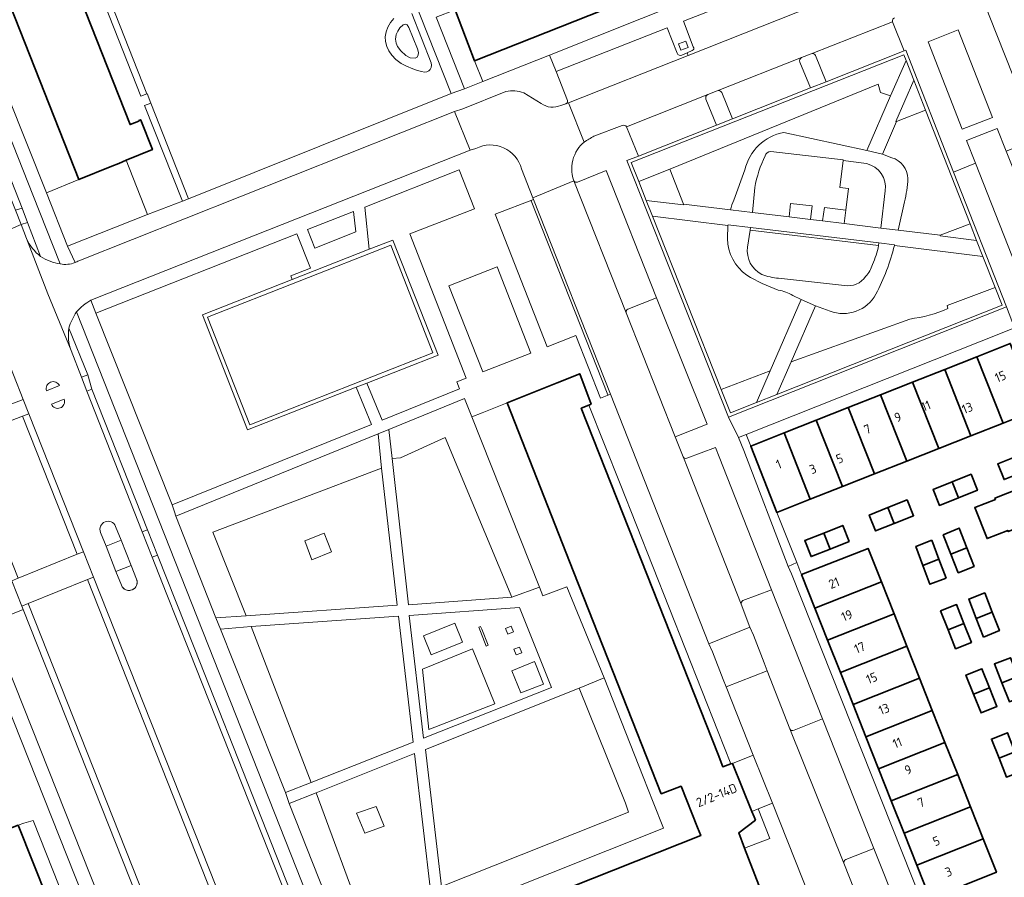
# Model space of a CAD drawing. Extents: x 150256 to 156914, y 461459 to 469481.
# Tile 280 of 656: x 154897 to 155042, y 464070 to 464196. Entities that reach past the tile are written whole.
import ezdxf
from ezdxf.enums import TextEntityAlignment as Align

# ---------------------------------------------------------------- set-up
doc = ezdxf.new("R2010")
doc.units = 0
doc.header["$LTSCALE"] = 0.75
for name, color, linetype, lineweight in [('B-RO-GR-BEPLANTING_CULTUUR_BODEMBEDEKKER-GV', 251, 'CONTINUOUS', 18), ('B-RO-GR-GROENVOORZIENING-GV', 251, 'CONTINUOUS', 18), ('B-RO-GR-HAAG-GV', 251, 'CONTINUOUS', 13), ('B-RO-IE-TERREINAFSCHEIDING_KUNSTMATIG_HEKWERK-G', 251, 'IE-TERREINAFSCHEIDING-KUNSTMATIG', 18), ('B-RO-IE-TERREINAFSCHEIDING_KUNSTMATIG_MUUR-G', 251, 'IE-TERREINAFSCHEIDING-KUNSTMATIG-DICHT', 18), ('B-RO-IE-TERREINAFSCHEIDING_KUNSTMATIG_MUUR-GV', 251, 'CONTINUOUS', 18), ('B-RO-OG-BEBOUWING-GV', 6, 'CONTINUOUS', 35), ('B-RO-OG-BEBOUWING-T18', 1, 'CONTINUOUS', 18), ('B-RO-OG-TERREIN_CULTUURSCHEIDING-GV', 251, 'CONTINUOUS', 18), ('B-RO-OG-TERREIN_ONBEGROEID-GV', 251, 'CONTINUOUS', 18), ('B-RO-VH-VERHARDING_ASFALT-GV', 251, 'CONTINUOUS', 18), ('B-RO-VH-VERHARDING_BEDRIJFSVLOERPLAAT-GV', 251, 'CONTINUOUS', 18), ('B-RO-VH-VERHARDING_BETON-GV', 251, 'CONTINUOUS', 18), ('B-RO-VH-VERHARDING_BETONSTRAATSTEEN-GV', 251, 'CONTINUOUS', 18), ('B-RO-VH-VERHARDING_HOUTSNIPPERS-GV', 251, 'CONTINUOUS', 18), ('B-RO-VH-VERHARDING_TEGEL-GV', 251, 'CONTINUOUS', 18), ('B-RO-VH-VERHARDING_TEGEL_RUBBER-GV', 251, 'CONTINUOUS', 18)]:
    doc.layers.add(name, color=color, linetype=linetype, lineweight=lineweight)
doc.styles.add('NLCS-ISO-M200-T18', font='NLCS-ISO.ttf', dxfattribs={"height": 360})
doc.linetypes.add('IE-TERREINAFSCHEIDING-KUNSTMATIG', pattern='A,4,[82,NLCS.SHX,S=0.75,R=90,X=0,Y=0],4,-2', length=10)
doc.linetypes.add('IE-TERREINAFSCHEIDING-KUNSTMATIG-DICHT', pattern='A,8,-1,[82,NLCS.SHX,S=0.75,R=90,X=0,Y=0],-1', length=10)

msp = doc.modelspace()

# ---------------------------------------------------------------- linework, layer by layer
at = {"layer": 'B-RO-GR-BEPLANTING_CULTUUR_BODEMBEDEKKER-GV'}
for points in [[(154964.019, 464190.299), (154961.205, 464197.665), (154961.146, 464197.819), (154958.359, 464196.714), (154962.539, 464186.168), (154965.251, 464187.218)], [(154951.872, 464131.609), (154953.077, 464131.7), (154959.703, 464134.693), (154969.541, 464111.119), (154973.619, 464112.596), (154963.616, 464137.739), (154962.536, 464140.453), (154951.373, 464135.862)], [(154919.903, 464123.11), (154925.854, 464108.074), (154930.287, 464108.387), (154925.394, 464120.723), (154950.305, 464130.178), (154949.774, 464135.241)], [(154926.518, 464106.406), (154936.092, 464082.318), (154939.915, 464083.799), (154931.052, 464106.789)], [(154979.465, 464097.688), (154986.291, 464080.739), (154986.736, 464079.424), (154959.154, 464068.453), (154959.529, 464064.895), (154966.614, 464067.64), (154966.85, 464067.074), (154991.925, 464077.049), (154990.393, 464080.911), (154988.917, 464084.608), (154983.167, 464099.249)], [(154957.599, 464067.007), (154947.597, 464063.475), (154940.648, 464082.248), (154936.664, 464080.698), (154945.412, 464058.574), (154957.958, 464063.607)]]:
    msp.add_lwpolyline(points, close=True, dxfattribs=at)
at = {"layer": 'B-RO-GR-GROENVOORZIENING-GV'}
for points in [[(154910.324, 464198.915), (154909.424, 464198.557), (154914.763, 464185.076), (154915.664, 464185.434)], [(154995.228, 464193.19), (154994.124, 464192.785), (154994.46, 464191.868), (154995.564, 464192.274)], [(155027.726, 464190.347), (155027.392, 464191.197), (154987.154, 464175.282), (154988.26, 464172.495), (154992.857, 464174.308), (155023.635, 464186.86), (155023.974, 464185.621), (155025.448, 464185.121)], [(154920.907, 464169.565), (154921.808, 464169.922), (154916.216, 464184.04), (154915.316, 464183.681)], [(154972.74, 464169.845), (154967.089, 464167.676), (154974.769, 464148.102), (154978.987, 464149.742), (154982.625, 464140.507), (154984.081, 464141.083)], [(155005.663, 464139.888), (155007.684, 464144.541), (155000.443, 464141.796), (155001.807, 464138.36)], [(155004.804, 464133.427), (155004.127, 464135.144), (155003.004, 464134.698), (155003.757, 464132.778), (155010.309, 464115.67), (155011.595, 464116.255), (155008.661, 464123.64)]]:
    msp.add_lwpolyline(points, close=True, dxfattribs=at)
for points in [[(155008.645, 464141.07), (155041.896, 464154.246), (155040.871, 464156.859), (155033.783, 464154.162), (155033.921, 464153.757)], [(155028.27, 464152.19), (155010.747, 464145.876), (155008.645, 464141.07)]]:
    msp.add_lwpolyline(points, dxfattribs=at)
msp.add_lwpolyline([(155033.921, 464153.757, -0.0773233), (155028.27, 464152.19)], format="xyb", dxfattribs=at)
at = {"layer": 'B-RO-GR-HAAG-GV'}
for points in [[(154915.664, 464185.434), (154910.324, 464198.915), (154909.424, 464198.557), (154914.763, 464185.076)], [(154988.26, 464172.495), (154992.857, 464174.308), (155023.635, 464186.86), (155023.974, 464185.621), (155025.448, 464185.121), (155027.726, 464190.347), (155027.392, 464191.197), (154987.154, 464175.282)], [(154920.907, 464169.565), (154921.808, 464169.922), (154916.216, 464184.04), (154915.316, 464183.681)], [(155000.443, 464141.796), (155001.807, 464138.36), (155005.663, 464139.888), (155007.684, 464144.541)], [(155008.661, 464123.64), (155004.804, 464133.427), (155004.127, 464135.144), (155003.004, 464134.698), (155003.757, 464132.778), (155010.309, 464115.67), (155011.595, 464116.255)]]:
    msp.add_lwpolyline(points, close=True, dxfattribs=at)
for points in [[(155010.747, 464145.876), (155008.645, 464141.07), (155041.896, 464154.246), (155040.871, 464156.859), (155033.783, 464154.162), (155033.921, 464153.757)], [(155028.27, 464152.19), (155010.747, 464145.876)]]:
    msp.add_lwpolyline(points, dxfattribs=at)
msp.add_lwpolyline([(155033.921, 464153.757, -0.0773233), (155028.27, 464152.19)], format="xyb", dxfattribs=at)
at = {"layer": 'B-RO-IE-TERREINAFSCHEIDING_KUNSTMATIG_HEKWERK-G'}
for points in [[(154983.691, 464140.983), (154972.386, 464169.652)], [(155011.595, 464116.255), (155012.058, 464115.091)]]:
    msp.add_lwpolyline(points, dxfattribs=at)
at = {"layer": 'B-RO-IE-TERREINAFSCHEIDING_KUNSTMATIG_MUUR-G'}
for points in [[(155008.661, 464123.64), (155011.595, 464116.255)], [(155012.058, 464115.091), (155012.307, 464114.463)]]:
    msp.add_lwpolyline(points, dxfattribs=at)
at = {"layer": 'B-RO-IE-TERREINAFSCHEIDING_KUNSTMATIG_MUUR-GV'}
msp.add_lwpolyline([(155004.772, 464165.706), (155004.724, 464165.309), (155023.664, 464163.02), (155023.712, 464163.417)], close=True, dxfattribs=at)
at = {"layer": 'B-RO-OG-BEBOUWING-GV'}
for points in [[(154886.017, 464222.338), (154905.624, 464172.759), (154910.472, 464174.742), (154911.493, 464175.16), (154912.591, 464175.609), (154916.478, 464177.2), (154914.775, 464181.52), (154914.747, 464181.59), (154914.462, 464181.463), (154914.485, 464181.405), (154913.162, 464180.881), (154896.624, 464222.751)], [(154961.205, 464197.665), (154964.019, 464190.299), (155000, 464204.576)], [(155005.974, 464068.633), (155003.892, 464074.1), (155003.026, 464076.37), (155005.492, 464078.238), (155005.295, 464078.727), (155004.977, 464079.518), (155002.124, 464086.616), (155001.878, 464086.531), (155000.677, 464086.114), (155000, 464087.937), (154979.787, 464139.02), (154980.914, 464139.492), (154981.235, 464139.626), (154979.562, 464144.12), (154976.219, 464142.783), (154968.824, 464139.824), (154978.703, 464114.776), (154991.58, 464082.127), (154994.527, 464083.239), (154996.944, 464077.139), (154997.415, 464075.951), (154965.453, 464063.268)]]:
    msp.add_lwpolyline(points, dxfattribs=at)
for points in [[(155046.987, 464138.79), (155043.114, 464148.582), (155038.177, 464146.629), (155042.053, 464136.84)], [(155042.053, 464136.84), (155038.177, 464146.629), (155033.435, 464144.753), (155037.31, 464134.965)], [(155037.31, 464134.965), (155033.435, 464144.753), (155028.693, 464142.877), (155032.567, 464133.09)], [(155027.824, 464131.215), (155032.567, 464133.09), (155028.693, 464142.877), (155023.95, 464141.001)], [(155027.824, 464131.215), (155023.95, 464141.001), (155019.208, 464139.125), (155023.081, 464129.34)], [(155023.081, 464129.34), (155019.208, 464139.125), (155014.465, 464137.249), (155018.338, 464127.465)], [(155009.723, 464135.373), (155013.595, 464125.59), (155018.338, 464127.465), (155014.465, 464137.249)], [(155013.595, 464125.59), (155009.723, 464135.373), (155004.804, 464133.427), (155008.661, 464123.64)], [(155044.002, 464131.917), (155041.273, 464130.832), (155042.208, 464128.481), (155044.933, 464129.565)], [(155034.523, 464128.149), (155035.454, 464125.796), (155038.261, 464126.92), (155037.331, 464129.273)], [(155052.62, 464124.697), (155050.662, 464129.646), (155040.847, 464125.763), (155040.924, 464125.568), (155037.875, 464124.361), (155039.685, 464119.789), (155042.734, 464120.996), (155042.807, 464120.812)], [(155034.523, 464128.149), (155031.723, 464127.028), (155032.663, 464124.679), (155035.454, 464125.796)], [(155025.056, 464124.352), (155025.982, 464122.014), (155028.838, 464123.146), (155027.888, 464125.491)], [(155025.982, 464122.014), (155025.056, 464124.352), (155022.297, 464123.242), (155023.218, 464120.918)], [(155015.573, 464120.594), (155016.505, 464118.242), (155019.331, 464119.369), (155018.394, 464121.719)], [(155034.35, 464117.464), (155036.721, 464118.403), (155035.591, 464121.324), (155033.217, 464120.331)], [(155015.573, 464120.594), (155012.784, 464119.482), (155013.721, 464117.132), (155016.505, 464118.242)], [(155012.307, 464114.463), (155014.269, 464109.515), (155024.082, 464113.4), (155022.122, 464118.346)], [(155031.514, 464119.574), (155029.175, 464118.636), (155030.224, 464115.831), (155032.572, 464116.761)], [(155036.721, 464118.403), (155034.35, 464117.464), (155035.428, 464114.736), (155037.777, 464115.676)], [(155033.63, 464113.946), (155032.572, 464116.761), (155030.224, 464115.831), (155031.262, 464113.056)], [(155016.149, 464104.775), (155025.961, 464108.658), (155024.082, 464113.4), (155014.269, 464109.515)], [(155040.458, 464108.912), (155039.338, 464111.773), (155036.982, 464110.851), (155038.106, 464107.981)], [(155033.929, 464106.328), (155036.281, 464107.259), (155035.18, 464110.046), (155032.829, 464109.112)], [(155018.03, 464100.034), (155027.84, 464103.917), (155025.961, 464108.658), (155016.149, 464104.775)], [(155039.172, 464105.257), (155041.517, 464106.207), (155040.458, 464108.912), (155038.106, 464107.981)], [(155036.281, 464107.259), (155033.929, 464106.328), (155035.038, 464103.521), (155037.391, 464104.451)], [(155029.718, 464099.176), (155027.84, 464103.917), (155018.03, 464100.034), (155019.91, 464095.293)], [(155041.877, 464098.504), (155044.229, 464099.435), (155043.137, 464102.207), (155040.783, 464101.28)], [(155037.69, 464096.846), (155040.042, 464097.777), (155038.926, 464100.586), (155036.575, 464099.652)], [(155041.877, 464098.504), (155042.979, 464095.706), (155045.331, 464096.638), (155044.229, 464099.435)], [(155021.79, 464090.552), (155031.597, 464094.434), (155029.718, 464099.176), (155019.91, 464095.293)], [(155040.042, 464097.777), (155037.69, 464096.846), (155038.8, 464094.052), (155041.151, 464094.986)], [(155023.67, 464085.812), (155033.476, 464089.693), (155031.597, 464094.434), (155021.79, 464090.552)], [(155041.454, 464087.367), (155043.807, 464088.298), (155042.688, 464091.12), (155040.337, 464090.185)], [(155033.476, 464089.693), (155023.67, 464085.812), (155025.551, 464081.071), (155035.355, 464084.952)], [(155043.807, 464088.298), (155041.454, 464087.367), (155042.559, 464084.581), (155044.911, 464085.514)], [(155035.355, 464084.952), (155025.551, 464081.071), (155027.431, 464076.33), (155037.233, 464080.211)], [(155037.233, 464080.211), (155027.431, 464076.33), (155029.311, 464071.589), (155039.112, 464075.469)], [(154896.627, 464077.477), (154882.994, 464072.071), (154889.533, 464055.645), (154903.187, 464061.059)], [(155031.273, 464066.643), (155041.062, 464070.549), (155039.112, 464075.469), (155029.311, 464071.589)]]:
    msp.add_lwpolyline(points, close=True, dxfattribs=at)
at = {"layer": 'B-RO-OG-TERREIN_CULTUURSCHEIDING-GV'}
for points in [[(154879.359, 464222.999), (154876.464, 464224.332), (154874.22, 464223.458), (154895.839, 464169.235), (154896.27, 464168.24), (154897.217, 464168.558), (154896.771, 464169.687), (154882.72, 464205.392)], [(154910.324, 464198.915), (154915.664, 464185.434), (154915.692, 464185.446), (154916.245, 464184.051), (154916.216, 464184.04), (154921.808, 464169.922), (154960.562, 464185.457), (154951.304, 464208.819)], [(154954.746, 464197.251), (154957.62, 464189.994), (154957.69, 464189.655), (154957.644, 464189.324), (154957.49, 464189.025), (154957.271, 464188.811), (154957.001, 464188.675), (154956.643, 464188.631), (154956.195, 464188.72), (154955.594, 464188.873), (154954.909, 464189.116), (154953.971, 464189.493), (154953.189, 464189.913), (154952.42, 464190.483), (154951.815, 464191.108), (154951.378, 464191.741), (154951.064, 464192.414), (154950.885, 464193.12), (154950.853, 464193.837), (154950.982, 464194.594), (154951.237, 464195.272), (154951.609, 464195.928), (154952.085, 464196.56)], [(154952.085, 464196.56), (154951.609, 464195.928), (154951.237, 464195.272), (154950.982, 464194.594), (154950.853, 464193.837), (154950.885, 464193.12), (154951.064, 464192.414), (154951.378, 464191.741), (154951.815, 464191.108), (154952.42, 464190.483), (154953.189, 464189.913), (154953.971, 464189.493), (154954.909, 464189.116), (154955.594, 464188.873), (154956.195, 464188.72), (154956.643, 464188.631), (154957.001, 464188.675), (154957.271, 464188.811), (154957.49, 464189.025), (154957.644, 464189.324), (154957.69, 464189.655), (154957.62, 464189.994), (154954.746, 464197.251)], [(155009.705, 464179.727), (155021.943, 464177.078), (155025.448, 464185.121), (155023.974, 464185.621), (155023.635, 464186.86), (154992.857, 464174.308), (154994.867, 464169.126)], [(155027.498, 464169.461), (155026.558, 464165.291), (155032.767, 464164.539), (155037.181, 464166.259), (155030.612, 464182.995), (155026.31, 464181.32)], [(155026.31, 464181.32), (155024.235, 464176.502), (155025.625, 464175.995)], [(155015.404, 464166.672), (155015.666, 464168.653), (155018.827, 464168.258), (155019.218, 464171.431), (155017.963, 464171.583), (155018.436, 464175.558), (155018.448, 464175.657), (155007.748, 464176.9)], [(155002.315, 464169.746), (155003.948, 464174.199)], [(155005.395, 464171.601), (155005.044, 464167.908), (155010.463, 464167.258), (155010.693, 464169.25), (155013.85, 464168.871), (155013.631, 464166.87), (155015.404, 464166.672)], [(154994.867, 464169.126), (155001.832, 464168.279)], [(154898.014, 464166.445), (154897.112, 464166.119), (154897.884, 464164.048)], [(154899.963, 464161.417), (154898.014, 464166.445)], [(155001.437, 464166.01), (154990.299, 464167.359), (155000.443, 464141.796), (155007.684, 464144.541), (155012.253, 464155.063), (155011.006, 464155.681)], [(155001.364, 464164.051), (155001.437, 464166.01)], [(155004.724, 464165.309), (155004.336, 464162.794)], [(155023.664, 464163.02), (155004.724, 464165.309)], [(155033.921, 464153.757), (155033.783, 464154.162), (155040.871, 464156.859), (155039.074, 464161.437), (155026.003, 464163.042)], [(155008.922, 464158.196), (155018.625, 464157.152)], [(154986.413, 464153.086), (154993.622, 464134.784), (154998.363, 464136.664), (154990.895, 464155.333)], [(154990.895, 464155.333), (154986.653, 464153.652)], [(155016.503, 464153.354), (155014.363, 464154.141), (155010.747, 464145.876), (155028.27, 464152.19)], [(154904.462, 464147.518), (154905.982, 464143.589), (154906.937, 464143.958), (154904.147, 464150.846)], [(154885.201, 464140.058), (154886.711, 464136.246), (154897.403, 464140.329), (154895.965, 464143.959)], [(155007.878, 464112.214), (155003.647, 464110.659)], [(155011.193, 464091.498), (155015.407, 464093.178), (155007.878, 464112.214)], [(155003.372, 464110.086), (155004.662, 464106.713), (155005.221, 464105.531), (155006.795, 464101.433), (155007.246, 464100.263), (155010.558, 464091.727)], [(155018.561, 464071.886), (155024.1, 464057.837), (155025.038, 464055.403), (155025.493, 464054.367), (155030.169, 464056.053), (155022.984, 464074.032)], [(155022.984, 464074.032), (155018.848, 464072.414)]]:
    msp.add_lwpolyline(points, dxfattribs=at)
for points in [[(154954.324, 464195.185), (154955.608, 464192.069), (154955.734, 464191.521), (154955.72, 464191.174), (154955.542, 464190.852), (154955.243, 464190.672), (154954.516, 464190.718), (154953.882, 464191.063), (154953.118, 464191.774), (154952.674, 464192.408), (154952.466, 464192.884), (154952.371, 464193.481), (154952.478, 464194.182), (154952.688, 464194.688), (154953.008, 464195.168), (154953.478, 464195.585), (154953.8, 464195.698), (154954.091, 464195.578)], [(154954.324, 464195.185), (154954.091, 464195.578), (154953.8, 464195.698), (154953.478, 464195.585), (154953.008, 464195.168), (154952.688, 464194.688), (154952.478, 464194.182), (154952.371, 464193.481), (154952.466, 464192.884), (154952.674, 464192.408), (154953.118, 464191.774), (154953.882, 464191.063), (154954.516, 464190.718), (154955.243, 464190.672), (154955.542, 464190.852), (154955.72, 464191.174), (154955.734, 464191.521), (154955.608, 464192.069)], [(155035.402, 464194.854), (155031.003, 464193.073), (155036.009, 464180.186), (155040.504, 464181.942)], [(155045.71, 464155.57), (155050.317, 464157.355), (155042.533, 464176.959), (155041.198, 464180.319), (155036.654, 464178.54), (155037.984, 464175.166)], [(154900.822, 464170.794), (154903.916, 464162.946), (154915.746, 464167.621), (154912.591, 464175.609), (154911.493, 464175.16), (154910.472, 464174.742), (154905.624, 464172.759)], [(154948.141, 464142.737), (154950.379, 464137.248), (154961.817, 464141.905), (154961.401, 464142.93), (154962.785, 464143.465), (154954.452, 464164.757), (154964.006, 464168.464), (154961.734, 464174.211), (154947.816, 464168.709), (154948.483, 464162.475), (154951.983, 464163.849), (154958.65, 464146.862)], [(154946.166, 464168.058), (154939.375, 464165.379), (154940.449, 464162.652), (154946.487, 464165.037)], [(154908.09, 464153.035), (154919.36, 464124.784), (154948.791, 464136.606), (154946.553, 464142.114), (154930.509, 464135.816), (154923.842, 464152.803), (154937.114, 464158.012), (154936.885, 464158.554), (154939.785, 464159.687), (154937.787, 464164.758)], [(154965.224, 464144.383), (154972.32, 464147.16), (154967.344, 464159.872), (154960.249, 464157.095)], [(154907.538, 464141.833), (154906.79, 464141.537), (154914.969, 464120.772), (154915.742, 464121.078)], [(154896.628, 464113.934), (154905.382, 464117.474), (154897.311, 464137.847), (154888.487, 464134.48)], [(154905.382, 464117.474), (154906.309, 464117.849), (154898.245, 464138.203), (154897.311, 464137.847)], [(154969.541, 464111.119), (154959.703, 464134.693), (154953.077, 464131.7), (154951.872, 464131.609), (154954.282, 464110.004)], [(154950.305, 464130.178), (154925.394, 464120.723), (154930.287, 464108.387), (154952.587, 464109.94)], [(154939.982, 464116.669), (154938.965, 464119.474), (154941.806, 464120.587), (154942.89, 464117.817)], [(154917.213, 464117.358), (154916.435, 464117.051), (154918.508, 464111.788), (154921.934, 464103.142), (154940.406, 464056.527), (154941.145, 464056.812), (154922.711, 464103.449)], [(154938.01, 464034.996), (154938.939, 464035.366), (154927.999, 464063.097), (154907.791, 464114.106), (154906.864, 464113.731), (154927.069, 464062.729)], [(154906.864, 464113.731), (154898.112, 464110.187), (154919.267, 464056.799), (154929.266, 464031.506), (154938.01, 464034.996), (154927.069, 464062.729)], [(154897.185, 464109.812), (154897.376, 464109.331), (154918.337, 464056.431), (154928.338, 464031.135), (154929.266, 464031.506), (154919.267, 464056.799), (154898.112, 464110.187)], [(154931.052, 464106.789), (154939.915, 464083.799), (154954.985, 464089.763), (154952.794, 464108.316)], [(154986.291, 464080.739), (154979.465, 464097.688), (154956.782, 464088.674), (154959.154, 464068.453), (154986.736, 464079.424)], [(154940.648, 464082.248), (154947.597, 464063.475), (154957.599, 464067.007), (154955.167, 464088.066)], [(154949.52, 464080.245), (154950.675, 464077.34), (154947.81, 464076.321), (154946.615, 464079.246)]]:
    msp.add_lwpolyline(points, close=True, dxfattribs=at)
for points in [[(155003.948, 464174.199, -0.3033222), (155009.705, 464179.727)], [(155007.748, 464176.9, 0.3034837), (155006.919, 464176.282)], [(155006.919, 464176.282, 0.0640466), (155005.395, 464171.601)], [(155025.625, 464175.995, -0.3260599), (155028.011, 464172.912)], [(155028.011, 464172.912, -0.0466981), (155027.498, 464169.461)], [(155001.832, 464168.279, -0.0618368), (155002.315, 464169.746)], [(154897.884, 464164.048, 0.122256), (154899.963, 464161.417)], [(155004.234, 464158.672, -0.2376767), (155001.364, 464164.051)], [(155004.336, 464162.794, 0.3240634), (155006.438, 464158.772)], [(155022.759, 464160.247, 0.0646129), (155023.664, 464163.02)], [(155026.003, 464163.042, -0.0628383), (155023.279, 464155.856)], [(155021.76, 464158.474, 0.1370754), (155022.759, 464160.247)], [(155008.856, 464156.466, -0.0583434), (155004.234, 464158.672)], [(155006.438, 464158.772, 0.0734282), (155008.922, 464158.196)], [(155018.625, 464157.152, 0.2991402), (155021.76, 464158.474)], [(155011.006, 464155.681, 0.0908179), (155008.856, 464156.466)], [(155023.279, 464155.856, -0.3751179), (155016.503, 464153.354)], [(154986.653, 464153.652, 0.3921409), (154986.413, 464153.086)], [(155028.27, 464152.19, 0.0773233), (155033.921, 464153.757)], [(154904.147, 464150.846, 0.1247198), (154904.462, 464147.518)], [(155003.647, 464110.659, 0.2906675), (155003.372, 464110.086)], [(155010.558, 464091.727, 0.3983049), (155011.193, 464091.498)], [(155018.848, 464072.414, 0.347011), (155018.561, 464071.886)]]:
    msp.add_lwpolyline(points, format="xyb", dxfattribs=at)
at = {"layer": 'B-RO-OG-TERREIN_ONBEGROEID-GV'}
for points in [[(154956.323, 464100.513), (154957.253, 464091.589), (154967.014, 464095.401), (154963.733, 464103.496)], [(154970.841, 464097.041), (154974.209, 464098.295), (154973.022, 464101.292), (154972.87, 464101.659), (154972.856, 464101.64), (154969.534, 464100.287)]]:
    msp.add_lwpolyline(points, close=True, dxfattribs=at)
at = {"layer": 'B-RO-VH-VERHARDING_ASFALT-GV'}
for points in [[(154888.589, 464162.47), (154891.899, 464163.96), (154893.737, 464164.716), (154897.112, 464166.119), (154896.27, 464168.24), (154895.839, 464169.235), (154874.22, 464223.458), (154873.248, 464226.388), (154873.03, 464227.209), (154864.135, 464223.779), (154864.262, 464223.472), (154864.306, 464223.367), (154865.648, 464220.178), (154871.242, 464206.885)], [(154907.892, 464155.178), (154963.358, 464177.106), (154961.065, 464182.796), (154905.589, 464160.79)], [(155025.625, 464175.995), (155024.235, 464176.502), (155021.943, 464177.078), (155009.705, 464179.727)], [(155007.748, 464176.9), (155018.448, 464175.657), (155018.436, 464175.558), (155021.898, 464175.137)], [(155003.948, 464174.199), (155002.315, 464169.746)], [(155001.832, 464168.279), (155005.044, 464167.908), (155005.395, 464171.601)], [(155024.651, 464171.089), (155023.992, 464165.614), (155026.558, 464165.291), (155027.498, 464169.461)], [(154948.826, 464035.281), (154947.523, 464038.568), (154940.831, 464055.457), (154940.406, 464056.527), (154921.934, 464103.142), (154918.508, 464111.788), (154916.435, 464117.051), (154914.969, 464120.772), (154906.79, 464141.537), (154905.982, 464143.589), (154904.462, 464147.518), (154901.017, 464155.902), (154897.884, 464164.048), (154897.112, 464166.119), (154893.737, 464164.716)], [(155004.336, 464162.794), (155004.724, 464165.309), (155004.772, 464165.706), (155001.449, 464166.109), (155001.437, 464166.01), (155001.364, 464164.051)], [(154897.884, 464164.048), (154901.017, 464155.902), (154904.462, 464147.518)], [(155026.003, 464163.042), (155026.016, 464163.141), (155023.712, 464163.417), (155023.664, 464163.02)], [(154889.397, 464160.621), (154895.965, 464143.959), (154897.403, 464140.329), (154898.245, 464138.203), (154906.309, 464117.849), (154907.791, 464114.106), (154927.999, 464063.097), (154938.939, 464035.366), (154940.424, 464031.601), (154943.764, 464023.136), (154943.793, 464023.06), (154950.497, 464006.217), (154950.562, 464006.055), (154967.596, 463963.446)], [(155018.625, 464157.152), (155008.922, 464158.196)], [(155011.006, 464155.681), (155012.253, 464155.063)], [(155012.253, 464155.063), (155014.363, 464154.141), (155016.503, 464153.354)], [(154902.758, 464142.356), (154900.816, 464141.611)], [(154889.985, 464113.376), (154892.448, 464107.375), (154897.376, 464109.331), (154897.185, 464109.812), (154895.701, 464113.559), (154887.552, 464134.123), (154886.711, 464136.246), (154885.201, 464140.058)], [(154901.558, 464139.619), (154903.453, 464140.338)], [(154911.036, 464121.588), (154911.844, 464119.541)], [(154911.898, 464112.893), (154911.088, 464114.938), (154909.615, 464118.658), (154908.806, 464120.704)], [(154911.844, 464119.541), (154913.316, 464115.822), (154914.13, 464113.777)], [(154933.204, 464018.827), (154932.563, 464020.448), (154929.822, 464027.38), (154928.338, 464031.135), (154918.337, 464056.431), (154897.376, 464109.331), (154892.448, 464107.375), (154931.781, 464008.449), (154935.141, 464000), (154940.89, 463985.206), (154948.693, 463964.897), (154951.615, 463957.33)]]:
    msp.add_lwpolyline(points, dxfattribs=at)
for points in [[(155009.705, 464179.727, 0.3033222), (155003.948, 464174.199)], [(155006.919, 464176.282, -0.3034837), (155007.748, 464176.9)], [(155005.395, 464171.601, -0.0640466), (155006.919, 464176.282)], [(155021.898, 464175.137, -0.3886122), (155024.651, 464171.089)], [(155028.011, 464172.912, 0.3260599), (155025.625, 464175.995)], [(155027.498, 464169.461, 0.0466981), (155028.011, 464172.912)], [(155002.315, 464169.746, 0.0618368), (155001.832, 464168.279)], [(154899.963, 464161.417, -0.122256), (154897.884, 464164.048)], [(155001.364, 464164.051, 0.2376767), (155004.234, 464158.672)], [(155006.438, 464158.772, -0.3240634), (155004.336, 464162.794)], [(155023.664, 464163.02, -0.0646129), (155022.759, 464160.247)], [(155023.279, 464155.856, 0.0628383), (155026.003, 464163.042)], [(154902.855, 464160.329, -0.1009849), (154899.963, 464161.417)], [(154905.041, 464160.524, -0.1459102), (154902.855, 464160.329)], [(154905.589, 464160.79, -0.0396594), (154905.041, 464160.524)], [(155022.759, 464160.247, -0.1370754), (155021.76, 464158.474)], [(155004.234, 464158.672, 0.0583434), (155008.856, 464156.466)], [(155008.922, 464158.196, -0.0734282), (155006.438, 464158.772)], [(155021.76, 464158.474, -0.2991402), (155018.625, 464157.152)], [(155008.856, 464156.466, -0.0908179), (155011.006, 464155.681)], [(154905.267, 464153.232, -0.1008849), (154907.398, 464154.947)], [(154907.398, 464154.947, -0.0180567), (154907.892, 464155.178)], [(155016.503, 464153.354, 0.3751179), (155023.279, 464155.856)], [(154904.147, 464150.846, -0.0930092), (154905.267, 464153.232)], [(154904.462, 464147.518, -0.1247198), (154904.147, 464150.846)], [(154900.816, 464141.611, -0.9275825), (154902.758, 464142.356)], [(154903.453, 464140.338, -0.967199), (154901.558, 464139.619)], [(154908.806, 464120.704, -1), (154911.036, 464121.588)], [(154914.13, 464113.777, -1), (154911.898, 464112.893)]]:
    msp.add_lwpolyline(points, format="xyb", dxfattribs=at)
at = {"layer": 'B-RO-VH-VERHARDING_BEDRIJFSVLOERPLAAT-GV'}
for points in [[(155042.544, 464153.964), (155034.726, 464173.882), (155027.674, 464191.847), (155027.469, 464191.765), (155015.938, 464187.205), (155013.612, 464186.285), (155002.087, 464181.726), (154999.758, 464180.805), (154988.222, 464176.242), (154986.505, 464175.563), (155001.526, 464137.711)], [(155037.181, 464166.259), (155038.15, 464163.79), (155039.074, 464161.437), (155040.871, 464156.859), (155041.896, 464154.246), (155008.645, 464141.07), (155005.663, 464139.888), (155001.807, 464138.36), (155000.443, 464141.796), (154990.299, 464167.359), (154989.373, 464169.692), (154988.26, 464172.495), (154987.154, 464175.282), (155027.392, 464191.197), (155027.726, 464190.347), (155028.872, 464187.427), (155030.612, 464182.995)]]:
    msp.add_lwpolyline(points, close=True, dxfattribs=at)
at = {"layer": 'B-RO-VH-VERHARDING_BETON-GV'}
for points in [[(154902.758, 464142.356, 0.9275825), (154900.816, 464141.611)], [(154901.558, 464139.619, 0.967199), (154903.453, 464140.338)]]:
    msp.add_lwpolyline(points, format="xyb", dxfattribs=at)
for points in [[(154900.816, 464141.611), (154902.758, 464142.356)], [(154903.453, 464140.338), (154901.558, 464139.619)]]:
    msp.add_lwpolyline(points, dxfattribs=at)
at = {"layer": 'B-RO-VH-VERHARDING_BETONSTRAATSTEEN-GV'}
for points in [[(155034.325, 464211.865), (155040.013, 464196.971), (155044.739, 464185.076), (155046.624, 464180.331), (155046.879, 464180.42), (155047.842, 464180.747), (155059.929, 464185.495), (155085.342, 464195.563)], [(155032.454, 464205.727), (155031.961, 464205.488), (155014.305, 464198.505), (154995.563, 464191.093)], [(155012.747, 464198.957), (155011.331, 464202.604), (154994.877, 464196.162), (154996.318, 464192.345)], [(154995.563, 464191.093), (155014.305, 464198.505), (155014.135, 464198.952), (155013.369, 464198.66)], [(154986.475, 464180.536), (154998.443, 464185.298), (154999.856, 464185.863), (155012.314, 464190.777), (155013.719, 464191.345), (155025.72, 464196.065)], [(155025.72, 464196.065), (155013.719, 464191.345)], [(155014.367, 464191.08), (155015.938, 464187.205), (155027.469, 464191.765), (155025.72, 464196.065)], [(154993.943, 464191.416), (154992.476, 464195.177), (154976.08, 464188.714), (154977.738, 464184.455)], [(154977.88, 464184.099), (154995.563, 464191.093), (154995.391, 464191.465), (154994.632, 464191.116)], [(154995.563, 464191.093), (154977.88, 464184.099), (154980.206, 464178.268)], [(154996.151, 464191.815), (154995.391, 464191.465), (154995.563, 464191.093)], [(155012.314, 464190.777), (154999.856, 464185.863)], [(155000.517, 464185.601), (155002.087, 464181.726), (155013.612, 464186.285), (155012.05, 464190.11)], [(154968.651, 464185.761), (154962.284, 464183.213), (154961.065, 464182.796), (154963.358, 464177.106), (154964.238, 464177.348)], [(154973.862, 464183.989), (154971.287, 464185.56)], [(154998.443, 464185.298), (154986.475, 464180.536), (154988.222, 464176.242)], [(154977.501, 464183.949), (154976.756, 464183.722)], [(154977.623, 464184.014), (154977.88, 464184.099)], [(154980.206, 464178.268), (154977.88, 464184.099), (154977.623, 464184.014)], [(154988.222, 464176.242), (154999.758, 464180.805), (154998.181, 464184.642)], [(154981.659, 464179.154), (154985.839, 464180.743)], [(154970.948, 464174.343), (154972.644, 464170.088), (154978.69, 464172.583)], [(154986.653, 464153.652), (154990.895, 464155.333), (154983.461, 464174.128), (154979.238, 464172.407)], [(154978.69, 464172.583), (154986.413, 464153.086)], [(155003.647, 464110.659), (155007.878, 464112.214), (155000.129, 464131.87), (154999.62, 464133.218), (154995.371, 464131.633)], [(154994.813, 464131.854), (154994.965, 464131.481), (154995.306, 464130.644), (155003.372, 464110.086)], [(154908.806, 464120.704), (154909.615, 464118.658), (154911.844, 464119.541), (154911.036, 464121.588)], [(154914.13, 464113.777), (154913.316, 464115.822), (154911.088, 464114.938), (154911.898, 464112.893)], [(154931.781, 464008.449), (154892.448, 464107.375), (154891.499, 464105.325)], [(154891.45, 464104.175), (154929.772, 464007.653), (154932.814, 464000), (154933.94, 463997.124), (154946.878, 463964.079), (154947.428, 463962.705), (154948.849, 463959.084)], [(155018.848, 464072.414), (155022.984, 464074.032), (155015.407, 464093.178), (155011.193, 464091.498)], [(155010.558, 464091.727), (155018.561, 464071.886)]]:
    msp.add_lwpolyline(points, dxfattribs=at)
for points in [[(155025.72, 464196.065, -0.3642325), (155026.039, 464196.655)], [(154996.318, 464192.345, -0.5606031), (154996.151, 464191.815)], [(154994.632, 464191.116, -0.421288), (154993.943, 464191.416)], [(155013.719, 464191.345, -0.3970919), (155014.367, 464191.08)], [(155012.05, 464190.11, -0.3872601), (155012.314, 464190.777)], [(154971.287, 464185.56, 0.1619718), (154968.651, 464185.761)], [(154998.181, 464184.642, -0.3874867), (154998.443, 464185.298)], [(154999.856, 464185.863, -0.378167), (155000.517, 464185.601)], [(154976.756, 464183.722, -0.272608), (154973.862, 464183.989)], [(154977.623, 464184.014, -0.090638), (154977.501, 464183.949)], [(154977.738, 464184.455, -0.333703), (154977.623, 464184.014)], [(154985.839, 464180.743, -0.394796), (154986.475, 464180.536)], [(154964.238, 464177.348, -0.4817146), (154970.948, 464174.343)], [(154979.226, 464177.209, -0.0750571), (154980.206, 464178.268)], [(154980.206, 464178.268, -0.0361832), (154981.659, 464179.154)], [(154978.405, 464173.878, -0.1684687), (154979.226, 464177.209)], [(154978.69, 464172.583, -0.0810636), (154978.405, 464173.878)], [(154979.238, 464172.407, -0.4054822), (154978.69, 464172.583)], [(154986.413, 464153.086, -0.3921409), (154986.653, 464153.652)], [(154995.371, 464131.633, -0.3920217), (154994.813, 464131.854)], [(154911.036, 464121.588, 1), (154908.806, 464120.704)], [(154911.898, 464112.893, 1), (154914.13, 464113.777)], [(155003.372, 464110.086, -0.2906675), (155003.647, 464110.659)], [(155011.193, 464091.498, -0.3983049), (155010.558, 464091.727)], [(155018.561, 464071.886, -0.347011), (155018.848, 464072.414)]]:
    msp.add_lwpolyline(points, format="xyb", dxfattribs=at)
for points in [[(155028.872, 464187.427), (155026.218, 464181.36), (155026.31, 464181.32), (155030.612, 464182.995)], [(154988.26, 464172.495), (154989.373, 464169.692), (154994.855, 464169.027), (154994.867, 464169.126), (154992.857, 464174.308)], [(154998.637, 464104.259), (155004.662, 464106.713), (155003.372, 464110.086), (154995.306, 464130.644), (154994.965, 464131.481), (154994.813, 464131.854), (154993.622, 464134.784), (154986.413, 464153.086), (154978.69, 464172.583), (154972.644, 464170.088), (154972.74, 464169.845), (154984.081, 464141.083)], [(155010.463, 464167.258), (155013.631, 464166.87), (155013.85, 464168.871), (155010.693, 464169.25)], [(155018.827, 464168.258), (155015.666, 464168.653), (155015.404, 464166.672), (155018.579, 464166.282)], [(155038.15, 464163.79), (155037.181, 464166.259), (155032.767, 464164.539), (155032.755, 464164.44)], [(154948.483, 464162.475), (154937.114, 464158.012), (154923.842, 464152.803), (154930.509, 464135.816), (154946.553, 464142.114), (154948.141, 464142.737), (154958.65, 464146.862), (154951.983, 464163.849)], [(154924.619, 464152.464), (154951.644, 464163.071), (154957.872, 464147.202), (154930.848, 464136.594)], [(155004.662, 464106.713), (154998.637, 464104.259), (154999.134, 464103.066), (155000.706, 464098.975), (155001.179, 464097.888), (155007.246, 464100.263), (155006.795, 464101.433), (155005.221, 464105.531)], [(155018.561, 464071.886), (155010.558, 464091.727), (155007.246, 464100.263), (155001.179, 464097.888), (155005.173, 464087.826), (155007.994, 464080.72), (155013.555, 464066.711), (155014.336, 464064.785), (155015.797, 464061.181), (155018.778, 464053.575), (155018.978, 464053.036), (155025.038, 464055.403), (155024.1, 464057.837)], [(155005.906, 464079.891), (155007.994, 464080.72), (155005.173, 464087.826), (155002.124, 464086.616), (155004.977, 464079.518)], [(155003.892, 464074.1), (155005.974, 464068.633), (155007.599, 464064.368), (155008.348, 464062.401), (155010.611, 464063.275), (155014.336, 464064.785), (155013.555, 464066.711), (155007.994, 464080.72), (155005.906, 464079.891), (155007.612, 464075.517)]]:
    msp.add_lwpolyline(points, close=True, dxfattribs=at)
at = {"layer": 'B-RO-VH-VERHARDING_HOUTSNIPPERS-GV'}
for points in [[(155021.898, 464175.137), (155018.436, 464175.558), (155017.963, 464171.583), (155019.218, 464171.431), (155018.827, 464168.258), (155018.579, 464166.282)], [(155018.579, 464166.282), (155023.992, 464165.614), (155024.651, 464171.089)]]:
    msp.add_lwpolyline(points, dxfattribs=at)
msp.add_lwpolyline([(155024.651, 464171.089, 0.3886122), (155021.898, 464175.137)], format="xyb", dxfattribs=at)
at = {"layer": 'B-RO-VH-VERHARDING_TEGEL-GV'}
for points in [[(154896.624, 464222.751), (154913.162, 464180.881), (154914.485, 464181.405), (154914.462, 464181.463), (154914.747, 464181.59), (154914.775, 464181.52), (154916.478, 464177.2), (154912.591, 464175.609), (154915.746, 464167.621), (154920.907, 464169.565), (154915.316, 464183.681), (154916.216, 464184.04), (154916.245, 464184.051), (154915.692, 464185.446), (154915.664, 464185.434), (154914.763, 464185.076), (154909.424, 464198.557)], [(155031.855, 464217.099), (155027.562, 464215.41), (155028.7, 464212.4), (155022.891, 464210.208), (154975.109, 464191.149), (154976.08, 464188.714), (154992.476, 464195.177), (154993.943, 464191.416)], [(154951.304, 464208.819), (154960.562, 464185.457), (154962.539, 464186.168), (154958.359, 464196.714)], [(154903.916, 464162.946), (154900.822, 464170.794), (154886.576, 464206.522)], [(154882.72, 464205.392), (154896.771, 464169.687), (154897.217, 464168.558), (154898.014, 464166.445), (154899.963, 464161.417)], [(154885.026, 464205.339), (154898.809, 464170.511), (154902.855, 464160.329)], [(154902.855, 464160.329), (154898.809, 464170.511), (154885.026, 464205.339)], [(154996.318, 464192.345), (154994.877, 464196.162), (155011.331, 464202.604), (155012.747, 464198.957)], [(155047.184, 464178.759), (155046.624, 464180.331), (155044.739, 464185.076), (155040.013, 464196.971)], [(155025.72, 464196.065), (155027.469, 464191.765), (155027.674, 464191.847), (155034.726, 464173.882), (155037.984, 464175.166), (155036.654, 464178.54), (155041.198, 464180.319), (155042.533, 464176.959), (155045.824, 464178.256), (155047.184, 464178.759)], [(154977.738, 464184.455), (154976.08, 464188.714), (154975.109, 464191.149), (154965.251, 464187.218), (154962.539, 464186.168), (154960.562, 464185.457), (154921.808, 464169.922), (154920.907, 464169.565), (154915.746, 464167.621), (154903.916, 464162.946), (154905.041, 464160.524)], [(154994.632, 464191.116), (154995.391, 464191.465), (154996.151, 464191.815)], [(155013.719, 464191.345), (155012.314, 464190.777)], [(155013.612, 464186.285), (155015.938, 464187.205), (155014.367, 464191.08)], [(155012.05, 464190.11), (155013.612, 464186.285)], [(154961.065, 464182.796), (154962.284, 464183.213), (154968.651, 464185.761)], [(154971.287, 464185.56), (154973.862, 464183.989)], [(154998.181, 464184.642), (154999.758, 464180.805), (155002.087, 464181.726), (155000.517, 464185.601)], [(154999.856, 464185.863), (154998.443, 464185.298)], [(154976.756, 464183.722), (154977.501, 464183.949)], [(154905.589, 464160.79), (154961.065, 464182.796)], [(154985.839, 464180.743), (154981.659, 464179.154)], [(155031.553, 464053.088), (155034.804, 464054.271), (155033.637, 464057.165), (155030.064, 464066.163), (155010.834, 464114.591), (155010.309, 464115.67), (155003.757, 464132.778), (155003.004, 464134.698), (155001.526, 464137.711), (154986.505, 464175.563), (154988.222, 464176.242), (154986.475, 464180.536)], [(154964.238, 464177.348), (154963.358, 464177.106), (154907.892, 464155.178)], [(155045.71, 464155.57), (155037.984, 464175.166), (155034.726, 464173.882), (155042.544, 464153.964)], [(154907.398, 464154.947), (154908.09, 464153.035), (154937.787, 464164.758), (154939.785, 464159.687), (154936.885, 464158.554), (154937.114, 464158.012), (154948.483, 464162.475), (154947.816, 464168.709), (154961.734, 464174.211), (154964.006, 464168.464), (154954.452, 464164.757), (154962.785, 464143.465), (154961.401, 464142.93), (154961.817, 464141.905), (154950.379, 464137.248), (154948.141, 464142.737), (154946.553, 464142.114), (154948.791, 464136.606), (154919.36, 464124.784), (154919.704, 464123.724), (154919.903, 464123.11), (154949.774, 464135.241), (154951.373, 464135.862), (154962.536, 464140.453), (154963.616, 464137.739), (154965.151, 464138.354), (154968.824, 464139.824), (154976.219, 464142.783), (154979.562, 464144.12), (154981.235, 464139.626), (154980.914, 464139.492)], [(154980.914, 464139.492), (154985.51, 464127.88), (155000, 464091.273), (155001.878, 464086.531), (155002.124, 464086.616), (155005.173, 464087.826), (155001.179, 464097.888), (155000.706, 464098.975), (154999.134, 464103.066), (154998.637, 464104.259), (154984.081, 464141.083), (154982.625, 464140.507), (154978.987, 464149.742), (154974.769, 464148.102), (154967.089, 464167.676), (154972.74, 464169.845), (154972.644, 464170.088), (154970.948, 464174.343)], [(154979.238, 464172.407), (154983.461, 464174.128), (154990.895, 464155.333), (154998.363, 464136.664), (154993.622, 464134.784), (154994.813, 464131.854)], [(154905.041, 464160.524), (154903.916, 464162.946)], [(154936.092, 464082.318), (154926.518, 464106.406), (154925.854, 464108.074), (154919.903, 464123.11), (154919.704, 464123.724), (154919.36, 464124.784), (154908.09, 464153.035), (154907.398, 464154.947)], [(154905.267, 464153.232), (154945.821, 464050.663), (154957.03, 464022.599)], [(154956.94, 464022.608), (154957.03, 464022.599), (154945.821, 464050.663), (154905.267, 464153.232)], [(154904.147, 464150.846), (154906.937, 464143.958), (154907.538, 464141.833), (154915.742, 464121.078), (154917.213, 464117.358), (154922.711, 464103.449), (154941.145, 464056.812), (154940.406, 464056.527), (154940.831, 464055.457), (154941.596, 464055.712), (154948.272, 464038.925), (154949.613, 464035.553), (154954.321, 464023.715)], [(154959.154, 464068.453), (154956.782, 464088.674), (154979.465, 464097.688), (154983.167, 464099.249), (154977.655, 464112.689), (154974.082, 464111.356), (154973.619, 464112.596), (154969.541, 464111.119), (154954.282, 464110.004), (154951.872, 464131.609), (154951.373, 464135.862), (154949.774, 464135.241), (154950.305, 464130.178), (154952.587, 464109.94), (154930.287, 464108.387), (154925.854, 464108.074), (154926.518, 464106.406), (154931.052, 464106.789), (154952.794, 464108.316), (154954.985, 464089.763), (154939.915, 464083.799), (154936.092, 464082.318), (154936.664, 464080.698), (154940.648, 464082.248), (154955.167, 464088.066), (154957.599, 464067.007)], [(154995.371, 464131.633), (154999.62, 464133.218), (155000.129, 464131.87), (155007.878, 464112.214)], [(155007.878, 464112.214), (155015.407, 464093.178), (155022.984, 464074.032), (155030.169, 464056.053), (155025.493, 464054.367)], [(154896.627, 464077.477), (154897.475, 464077.78), (154898.861, 464078.187), (154927.194, 464006.631), (154929.821, 464000), (154931.265, 463996.12), (154933.94, 463997.124), (154932.814, 464000), (154929.772, 464007.653), (154891.45, 464104.175)], [(154959.848, 464022.93), (154958.73, 464025.233), (154953.263, 464038.976), (154952.58, 464040.48), (154946.019, 464057.032), (154945.945, 464057.365), (154945.412, 464058.574), (154936.664, 464080.698), (154936.092, 464082.318)]]:
    msp.add_lwpolyline(points, dxfattribs=at)
for points in [[(155026.039, 464196.655, 0.3642325), (155025.72, 464196.065)], [(154996.151, 464191.815, 0.5606031), (154996.318, 464192.345)], [(154993.943, 464191.416, 0.421288), (154994.632, 464191.116)], [(155014.367, 464191.08, 0.3970919), (155013.719, 464191.345)], [(155012.314, 464190.777, 0.3872601), (155012.05, 464190.11)], [(154968.651, 464185.761, -0.1619718), (154971.287, 464185.56)], [(154998.443, 464185.298, 0.3874867), (154998.181, 464184.642)], [(155000.517, 464185.601, 0.378167), (154999.856, 464185.863)], [(154973.862, 464183.989, 0.272608), (154976.756, 464183.722)], [(154977.501, 464183.949, 0.090638), (154977.623, 464184.014)], [(154977.623, 464184.014, 0.333703), (154977.738, 464184.455)], [(154986.475, 464180.536, 0.394796), (154985.839, 464180.743)], [(154970.948, 464174.343, 0.4817146), (154964.238, 464177.348)], [(154980.206, 464178.268, 0.0750571), (154979.226, 464177.209)], [(154981.659, 464179.154, 0.0361832), (154980.206, 464178.268)], [(154979.226, 464177.209, 0.1684687), (154978.405, 464173.878)], [(154978.405, 464173.878, 0.0810636), (154978.69, 464172.583)], [(154978.69, 464172.583, 0.4054822), (154979.238, 464172.407)], [(154899.963, 464161.417, 0.1009849), (154902.855, 464160.329)], [(154902.855, 464160.329, 0.1459102), (154905.041, 464160.524)], [(154905.041, 464160.524, 0.0396594), (154905.589, 464160.79)], [(154907.398, 464154.947, 0.1008849), (154905.267, 464153.232)], [(154907.892, 464155.178, 0.0180567), (154907.398, 464154.947)], [(154905.267, 464153.232, 0.0930092), (154904.147, 464150.846)], [(154994.813, 464131.854, 0.3920217), (154995.371, 464131.633)]]:
    msp.add_lwpolyline(points, format="xyb", dxfattribs=at)
for points in [[(155035.402, 464194.854), (155040.504, 464181.942), (155036.009, 464180.186), (155031.003, 464193.073)], [(154995.228, 464193.19), (154995.564, 464192.274), (154994.46, 464191.868), (154994.124, 464192.785)], [(155024.235, 464176.502), (155026.31, 464181.32), (155026.218, 464181.36), (155028.872, 464187.427), (155027.726, 464190.347), (155025.448, 464185.121), (155021.943, 464177.078)], [(155001.832, 464168.279), (154994.867, 464169.126), (154994.855, 464169.027), (154989.373, 464169.692), (154990.299, 464167.359), (155001.437, 464166.01), (155001.449, 464166.109), (155004.772, 464165.706), (155023.712, 464163.417), (155026.016, 464163.141), (155026.003, 464163.042), (155039.074, 464161.437), (155038.15, 464163.79), (155032.755, 464164.44), (155032.767, 464164.539), (155026.558, 464165.291), (155023.992, 464165.614), (155018.579, 464166.282), (155015.404, 464166.672), (155013.631, 464166.87), (155010.463, 464167.258), (155005.044, 464167.908)], [(154896.27, 464168.24), (154897.112, 464166.119), (154898.014, 464166.445), (154897.217, 464168.558)], [(154946.166, 464168.058), (154946.487, 464165.037), (154940.449, 464162.652), (154939.375, 464165.379)], [(154965.224, 464144.383), (154960.249, 464157.095), (154967.344, 464159.872), (154972.32, 464147.16)], [(155014.363, 464154.141), (155012.253, 464155.063), (155007.684, 464144.541), (155005.663, 464139.888), (155008.645, 464141.07), (155010.747, 464145.876)], [(155004.127, 464135.144), (155042.42, 464150.338), (155043.748, 464150.865), (155042.544, 464153.964), (155001.526, 464137.711), (155003.004, 464134.698)], [(154906.79, 464141.537), (154907.538, 464141.833), (154906.937, 464143.958), (154905.982, 464143.589)], [(154897.311, 464137.847), (154898.245, 464138.203), (154897.403, 464140.329), (154886.711, 464136.246), (154887.552, 464134.123), (154888.487, 464134.48)], [(154917.213, 464117.358), (154915.742, 464121.078), (154914.969, 464120.772), (154916.435, 464117.051)], [(154939.982, 464116.669), (154942.89, 464117.817), (154941.806, 464120.587), (154938.965, 464119.474)], [(154913.316, 464115.822), (154911.844, 464119.541), (154909.615, 464118.658), (154911.088, 464114.938)], [(154905.382, 464117.474), (154896.628, 464113.934), (154895.701, 464113.559), (154897.185, 464109.812), (154898.112, 464110.187), (154906.864, 464113.731), (154907.791, 464114.106), (154906.309, 464117.849)], [(154956.512, 464090.314), (154975.367, 464097.791), (154970.668, 464109.598), (154954.397, 464108.455)], [(154956.512, 464090.314), (154954.397, 464108.455), (154970.668, 464109.598), (154975.367, 464097.791)], [(154961.138, 464107.291), (154962.262, 464104.482), (154957.62, 464102.624), (154956.496, 464105.433)], [(154961.138, 464107.291), (154956.496, 464105.433), (154957.62, 464102.624), (154962.262, 464104.482)], [(154965.76, 464103.92), (154964.64, 464106.71), (154964.91, 464106.83), (154965.09, 464106.4), (154966.03, 464104.04)], [(154965.76, 464103.92), (154966.03, 464104.04), (154965.09, 464106.4), (154964.91, 464106.83), (154964.64, 464106.71)], [(154968.61, 464106.5), (154968.95, 464105.67), (154969.78, 464106.02), (154969.44, 464106.84)], [(154968.61, 464106.5), (154969.44, 464106.84), (154969.78, 464106.02), (154968.95, 464105.67)], [(154970.67, 464103.78), (154969.84, 464103.45), (154970.17, 464102.61), (154971, 464102.94)], [(154970.67, 464103.78), (154971, 464102.94), (154970.17, 464102.61), (154969.84, 464103.45)], [(154956.323, 464100.513), (154963.733, 464103.496), (154967.014, 464095.401), (154957.253, 464091.589)], [(154970.841, 464097.041), (154969.534, 464100.287), (154972.856, 464101.64), (154972.87, 464101.659), (154973.022, 464101.292), (154974.209, 464098.295)], [(154949.52, 464080.245), (154946.615, 464079.246), (154947.81, 464076.321), (154950.675, 464077.34)]]:
    msp.add_lwpolyline(points, close=True, dxfattribs=at)
at = {"layer": 'B-RO-VH-VERHARDING_TEGEL_RUBBER-GV'}
msp.add_lwpolyline([(154924.619, 464152.464), (154930.848, 464136.594), (154957.872, 464147.202), (154951.644, 464163.071)], close=True, dxfattribs=at)

# ---------------------------------------------------------------- texts
at = {"layer": 'B-RO-OG-BEBOUWING-T18', "style": 'NLCS-ISO-M200-T18'}
for s, rotation, p in [('15', 21.6, (155041.669, 464143.709)), ('11', 21.6, (155030.687, 464139.364)), ('13', 21.6, (155036.782, 464139.058)), ('9', 21.6, (155026.515, 464137.714)), ('7', 21.6, (155022.029, 464135.939)), ('1', 21.6, (155008.929, 464130.757)), ('5', 21.6, (155017.924, 464131.602)), ('3', 21.6, (155013.98, 464130.043)), ('21', 21.6, (155017.098, 464113.231)), ('19', 21.6, (155019, 464108.437)), ('17', 21.6, (155020.884, 464103.686)), ('15', 21.6, (155022.663, 464099.202)), ('13', 21.6, (155024.477, 464094.628)), ('11', 21.6, (155026.449, 464089.654)), ('9', 21.6, (155028.03, 464085.669)), ('2/2-14D', 21.9, (154999.763, 464081.915)), ('7', 21.6, (155029.941, 464080.851)), ('5', 21.6, (155032.201, 464075.152)), ('3', 21.6, (155033.999, 464070.619))]:
    msp.add_text(s, height=1.35, rotation=rotation, dxfattribs=at).set_placement(p, align=Align.MIDDLE)

doc.saveas('drawing.dxf')
